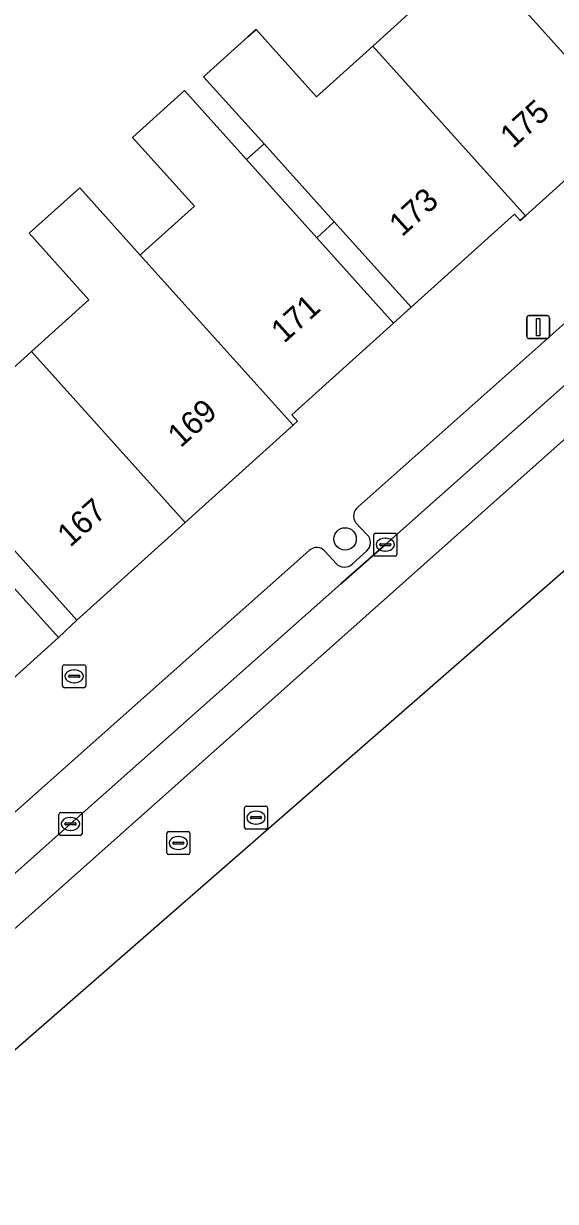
# Model space of a CAD drawing. Extents: x 161772 to 163126, y 383092 to 383917.
# Drawn here: x 162751.2 to 162774.4, y 383594 to 383645.2 of the extents above; entities that cross this region are included whole.
import ezdxf

# ---------------------------------------------------------------- set-up
doc = ezdxf.new("R2010")
doc.units = 0
for name, color, linetype in [('IMGEO_Boom', 7, 'Continuous'), ('IMGEO_Brandkraan', 7, 'Continuous'), ('IMGEO_Erf', 7, 'Continuous'), ('IMGEO_Kolk', 7, 'Continuous'), ('IMGEO_Lichtmast', 7, 'Continuous'), ('IMGEO_Pand', 7, 'Continuous'), ('IMGEO_Pand_nummerreeks', 7, 'Continuous'), ('IMGEO_Pand_overbouw', 7, 'Continuous'), ('IMGEO_Parkeervlak_open', 7, 'Continuous'), ('IMGEO_Rijbaan_lokaal_gesloten', 7, 'Continuous'), ('IMGEO_Rioolput', 7, 'Continuous'), ('IMGEO_Voetpad_open', 7, 'Continuous')]:
    doc.layers.add(name, color=color, linetype=linetype)

msp = doc.modelspace()

# ---------------------------------------------------------------- linework, layer by layer
at = {"layer": 'IMGEO_Boom'}
msp.add_circle((162765.222, 383622.822), 0.489, dxfattribs=at)
at = {"layer": 'IMGEO_Brandkraan'}
for p, q in [((162752.939, 383616.428), (162752.939, 383617.28)), ((162753.014, 383617.354), (162753.866, 383617.354)), ((162753.94, 383617.28), (162753.94, 383616.428)), ((162753.198, 383616.848), (162753.198, 383616.86)), ((162753.636, 383616.811), (162753.238, 383616.811)), ((162753.241, 383616.897), (162753.639, 383616.897)), ((162753.427, 383617.134), (162753.452, 383617.134)), ((162753.682, 383616.86), (162753.682, 383616.848)), ((162753.866, 383616.354), (162753.014, 383616.354)), ((162753.45, 383616.574), (162753.425, 383616.574))]:
    msp.add_line(p, q, dxfattribs=at)
for points in [[(162752.939, 383616.428), (162752.939, 383617.28)], [(162753.014, 383617.354), (162753.866, 383617.354)], [(162753.94, 383617.28), (162753.94, 383616.428)], [(162753.866, 383616.354), (162753.014, 383616.354)]]:
    msp.add_lwpolyline(points, dxfattribs=at)
for centre, radius, start, end in [((162753.016, 383617.278), 0.0765, 91.552, 178.448), ((162753.016, 383617.278), 0.0765, 91.552, 178.448), ((162753.864, 383617.278), 0.0765, 1.552, 88.448), ((162753.864, 383617.278), 0.0765, 1.552, 88.448), ((162753.238, 383616.857), 0.0403, 85.8775, 175.7526), ((162753.235, 383616.847), 0.0366, 178.938, 274.7102), ((162753.639, 383616.854), 0.043, 264.8664, 352.4533), ((162753.643, 383616.859), 0.0386, 1.7309, 96.639), ((162753.016, 383616.43), 0.0765, 181.552, 268.448), ((162753.016, 383616.43), 0.0765, 181.552, 268.448), ((162753.864, 383616.43), 0.0765, 271.552, 358.448), ((162753.864, 383616.43), 0.0765, 271.552, 358.448)]:
    msp.add_arc(centre, radius, start, end, dxfattribs=at)
for centre, major_axis, ratio, start_param, end_param in [((162753.426, 383616.854), (-0.387, 0.002), 0.722429, 4.712389, 7.853982), ((162753.451, 383616.854), (-0.39, 0.002), 0.717154, 1.570796, 4.712389)]:
    msp.add_ellipse(centre, major_axis=major_axis, ratio=ratio, start_param=start_param, end_param=end_param, dxfattribs=at)
at = {"layer": 'IMGEO_Erf'}
for points in [[(162749.301, 383628.914), (162751.578, 383630.965), (162754.079, 383633.217), (162751.478, 383636.105), (162753.679, 383638.087), (162756.315, 383635.16), (162756.403, 383635.24), (162758.669, 383637.28), (162755.974, 383640.273), (162758.234, 383642.308), (162760.937, 383639.307), (162763.998, 383635.906), (162767.336, 383632.2), (162768.092, 383632.889), (162764.752, 383636.597), (162761.697, 383639.991), (162759.068, 383642.911), (162760.987, 383644.638), (162761.351, 383644.966), (162763.985, 383642.04), (162766.427, 383644.239), (162768.449, 383646.059)], [(162749.414, 383622.255), (162752.76, 383618.54), (162753.555, 383619.299), (162750.21, 383623.015)]]:
    msp.add_lwpolyline(points, dxfattribs=at)
at = {"layer": 'IMGEO_Kolk'}
for p, q in [((162766.472, 383622.147), (162766.472, 383622.999)), ((162766.547, 383623.073), (162767.399, 383623.073)), ((162766.96, 383622.853), (162766.985, 383622.853)), ((162767.473, 383622.999), (162767.473, 383622.147)), ((162766.731, 383622.567), (162766.731, 383622.579)), ((162767.169, 383622.53), (162766.771, 383622.53)), ((162766.774, 383622.616), (162767.172, 383622.616)), ((162767.215, 383622.579), (162767.215, 383622.567)), ((162767.399, 383622.073), (162766.547, 383622.073)), ((162766.983, 383622.293), (162766.958, 383622.293)), ((162752.78, 383610.012), (162752.78, 383610.864)), ((162752.855, 383610.938), (162753.707, 383610.938)), ((162753.268, 383610.718), (162753.293, 383610.718)), ((162753.781, 383610.864), (162753.781, 383610.012)), ((162753.039, 383610.432), (162753.039, 383610.444)), ((162753.477, 383610.395), (162753.079, 383610.395)), ((162753.082, 383610.481), (162753.48, 383610.481)), ((162753.291, 383610.158), (162753.266, 383610.158)), ((162753.523, 383610.444), (162753.523, 383610.432)), ((162753.707, 383609.938), (162752.855, 383609.938))]:
    msp.add_line(p, q, dxfattribs=at)
for points in [[(162766.472, 383622.147), (162766.472, 383622.999)], [(162766.547, 383623.073), (162767.399, 383623.073)], [(162767.473, 383622.999), (162767.473, 383622.147)], [(162767.399, 383622.073), (162766.547, 383622.073)], [(162752.78, 383610.012), (162752.78, 383610.864)], [(162752.855, 383610.938), (162753.707, 383610.938)], [(162753.781, 383610.864), (162753.781, 383610.012)], [(162753.707, 383609.938), (162752.855, 383609.938)]]:
    msp.add_lwpolyline(points, dxfattribs=at)
for centre, radius, start, end in [((162766.549, 383622.997), 0.0765, 91.552, 178.448), ((162766.549, 383622.997), 0.0765, 91.552, 178.448), ((162767.397, 383622.997), 0.0765, 1.552, 88.448), ((162767.397, 383622.997), 0.0765, 1.552, 88.448), ((162766.771, 383622.576), 0.0403, 85.8775, 175.7526), ((162766.768, 383622.566), 0.0366, 178.938, 274.7102), ((162767.172, 383622.573), 0.043, 264.8664, 352.4533), ((162767.176, 383622.578), 0.0386, 1.7309, 96.639), ((162766.549, 383622.149), 0.0765, 181.552, 268.448), ((162766.549, 383622.149), 0.0765, 181.552, 268.448), ((162767.397, 383622.149), 0.0765, 271.552, 358.448), ((162767.397, 383622.149), 0.0765, 271.552, 358.448), ((162752.857, 383610.862), 0.0765, 91.552, 178.448), ((162752.857, 383610.862), 0.0765, 91.552, 178.448), ((162753.705, 383610.862), 0.0765, 1.552, 88.448), ((162753.705, 383610.862), 0.0765, 1.552, 88.448), ((162753.079, 383610.441), 0.0403, 85.8775, 175.7526), ((162753.076, 383610.431), 0.0366, 178.938, 274.7102), ((162753.48, 383610.438), 0.043, 264.8664, 352.4533), ((162753.484, 383610.443), 0.0386, 1.7309, 96.639), ((162752.857, 383610.014), 0.0765, 181.552, 268.448), ((162752.857, 383610.014), 0.0765, 181.552, 268.448), ((162753.705, 383610.014), 0.0765, 271.552, 358.448), ((162753.705, 383610.014), 0.0765, 271.552, 358.448)]:
    msp.add_arc(centre, radius, start, end, dxfattribs=at)
for centre, major_axis, ratio, start_param, end_param in [((162766.959, 383622.573), (-0.387, 0.002), 0.722429, 4.712389, 7.853982), ((162766.984, 383622.573), (-0.39, 0.002), 0.717154, 1.570796, 4.712389), ((162753.267, 383610.438), (-0.387, 0.002), 0.722429, 4.712389, 7.853982), ((162753.292, 383610.438), (-0.39, 0.002), 0.717154, 1.570796, 4.712389)]:
    msp.add_ellipse(centre, major_axis=major_axis, ratio=ratio, start_param=start_param, end_param=end_param, dxfattribs=at)
at = {"layer": 'IMGEO_Lichtmast'}
for p, q in [((162773.125, 383631.628), (162773.125, 383632.428)), ((162773.125, 383632.428), (162773.125, 383631.628)), ((162773.225, 383632.528), (162774.015, 383632.528)), ((162774.015, 383632.528), (162773.225, 383632.528)), ((162774.115, 383632.428), (162774.115, 383631.628)), ((162774.115, 383631.628), (162774.115, 383632.428)), ((162774.015, 383631.528), (162773.225, 383631.528)), ((162773.225, 383631.528), (162774.015, 383631.528))]:
    msp.add_line(p, q, dxfattribs=at)
msp.add_lwpolyline([(162773.545, 383632.403), (162773.695, 383632.403), (162773.695, 383631.653), (162773.545, 383631.653), (162773.545, 383632.403)], dxfattribs=at)
for centre, start, end in [((162773.225, 383632.428), 90, 180), ((162773.225, 383632.428), 90, 180), ((162774.015, 383632.428), 0, 90), ((162774.015, 383632.428), 360, 90), ((162773.225, 383631.628), 180, 270), ((162773.225, 383631.628), 180, 270), ((162774.015, 383631.628), 270, 0), ((162774.015, 383631.628), 270, 0)]:
    msp.add_arc(centre, 0.1, start, end, dxfattribs=at)
at = {"layer": 'IMGEO_Pand'}
for points in [[(162774.633, 383653.651), (162772.054, 383651.329), (162770.333, 383653.239), (162768.129, 383651.255), (162777.499, 383640.846), (162782.281, 383645.152), (162782.055, 383645.404), (162775.65, 383652.521)], [(162768.129, 383651.255), (162767.696, 383650.865), (162765.722, 383649.087), (162768.449, 383646.059), (162766.427, 383644.239), (162773.07, 383636.859), (162777.499, 383640.846)], [(162766.427, 383644.239), (162763.985, 383642.04), (162761.351, 383644.966), (162760.987, 383644.638), (162759.068, 383642.911), (162761.697, 383639.991), (162764.752, 383636.597), (162768.092, 383632.889), (162772.59, 383636.939), (162772.845, 383636.656), (162773.07, 383636.859)], [(162763.998, 383635.906), (162760.937, 383639.307), (162758.234, 383642.308), (162755.974, 383640.273), (162758.669, 383637.28), (162756.403, 383635.24), (162756.315, 383635.16), (162762.967, 383627.773), (162763.159, 383627.946), (162762.914, 383628.218), (162767.336, 383632.2)], [(162756.315, 383635.16), (162753.679, 383638.087), (162751.478, 383636.105), (162754.079, 383633.217), (162751.578, 383630.965), (162758.263, 383623.538), (162762.967, 383627.773)], [(162751.578, 383630.965), (162749.301, 383628.914), (162746.629, 383631.882), (162744.194, 383629.715), (162750.21, 383623.015), (162753.555, 383619.299), (162758.263, 383623.538)], [(162749.414, 383622.255), (162745.531, 383626.624), (162741.204, 383622.735), (162742.157, 383621.676), (162747.138, 383616.143), (162747.55, 383615.685), (162748.463, 383614.671), (162752.76, 383618.54)]]:
    msp.add_lwpolyline(points, close=True, dxfattribs=at)
at = {"layer": 'IMGEO_Pand_overbouw'}
for points in [[(162761.697, 383639.991), (162760.937, 383639.307), (162763.998, 383635.906), (162764.752, 383636.597)], [(162764.752, 383636.597), (162763.998, 383635.906), (162767.336, 383632.2), (162768.092, 383632.889)]]:
    msp.add_lwpolyline(points, close=True, dxfattribs=at)
at = {"layer": 'IMGEO_Parkeervlak_open'}
for points in [[(162666.512, 383533.347), (162694.831, 383558.528), (162709.518, 383571.578), (162738.563, 383597.35), (162753.281, 383610.437), (162765.043, 383620.871), (162766.974, 383622.572), (162794.724, 383647.231), (162798.516, 383650.621), (162807.38, 383658.5)], [(162782.235, 383638.827), (162765.788, 383624.219)], [(162765.683, 383623.534), (162766.19, 383623.008)], [(162763.668, 383622.324), (162742.742, 383603.753)], [(162764.837, 383621.754), (162764.349, 383622.286)], [(162766.165, 383622.3), (162765.542, 383621.736)]]:
    msp.add_lwpolyline(points, dxfattribs=at)
for centre, radius, start, end in [((162766.093, 383623.822), 0.501, 127.52, 215.0505), ((162765.833, 383622.666), 0.494, 312.1901, 43.7653), ((162763.99, 383621.975), 0.475, 40.951, 132.6614), ((162765.198, 383622.094), 0.496, 223.2649, 313.81)]:
    msp.add_arc(centre, radius, start, end, dxfattribs=at)
at = {"layer": 'IMGEO_Rijbaan_lokaal_gesloten'}
for points in [[(162791.635, 383642.154), (162809.398, 383658.02), (162810.001, 383658.561), (162808.83, 383659.851), (162808.106, 383659.205), (162807.38, 383658.5), (162798.516, 383650.621), (162794.724, 383647.231), (162766.974, 383622.572), (162765.043, 383620.871), (162753.281, 383610.437), (162738.563, 383597.35), (162709.518, 383571.578), (162694.831, 383558.528), (162666.512, 383533.347), (162664.103, 383531.196)], [(162533.593, 383410.347), (162572.318, 383443.713), (162639.616, 383503.665), (162648.311, 383511.243), (162655.931, 383517.885), (162760.193, 383608.758), (162810.667, 383652.751), (162813.538, 383654.666), (162813.538, 383654.666), (162810.001, 383658.561), (162809.398, 383658.02), (162791.635, 383642.154), (162732.439, 383589.529), (162645.896, 383512.732), (162632.684, 383500.802), (162593.562, 383466.153), (162583.789, 383458.34)], [(162583.789, 383458.34), (162593.562, 383466.153), (162632.684, 383500.802), (162645.896, 383512.732), (162732.439, 383589.529), (162791.635, 383642.154)]]:
    msp.add_lwpolyline(points, dxfattribs=at)
at = {"layer": 'IMGEO_Rioolput'}
for p, q in [((162760.849, 383610.287), (162760.849, 383611.139)), ((162760.924, 383611.213), (162761.776, 383611.213)), ((162761.85, 383611.139), (162761.85, 383610.287)), ((162761.108, 383610.707), (162761.108, 383610.719)), ((162761.546, 383610.67), (162761.148, 383610.67)), ((162761.151, 383610.756), (162761.549, 383610.756)), ((162761.337, 383610.993), (162761.362, 383610.993)), ((162761.592, 383610.719), (162761.592, 383610.707)), ((162757.546, 383610.108), (162758.398, 383610.108)), ((162761.776, 383610.213), (162760.924, 383610.213)), ((162761.36, 383610.433), (162761.335, 383610.433)), ((162757.471, 383609.182), (162757.471, 383610.034)), ((162757.73, 383609.602), (162757.73, 383609.614)), ((162758.168, 383609.565), (162757.77, 383609.565)), ((162757.773, 383609.651), (162758.171, 383609.651)), ((162757.959, 383609.888), (162757.984, 383609.888)), ((162758.214, 383609.614), (162758.214, 383609.602)), ((162758.472, 383610.034), (162758.472, 383609.182)), ((162758.398, 383609.108), (162757.546, 383609.108)), ((162757.982, 383609.328), (162757.957, 383609.328))]:
    msp.add_line(p, q, dxfattribs=at)
for points in [[(162760.849, 383610.287), (162760.849, 383611.139)], [(162760.924, 383611.213), (162761.776, 383611.213)], [(162761.85, 383611.139), (162761.85, 383610.287)], [(162757.546, 383610.108), (162758.398, 383610.108)], [(162761.776, 383610.213), (162760.924, 383610.213)], [(162757.471, 383609.182), (162757.471, 383610.034)], [(162758.472, 383610.034), (162758.472, 383609.182)], [(162758.398, 383609.108), (162757.546, 383609.108)]]:
    msp.add_lwpolyline(points, dxfattribs=at)
for centre, radius, start, end in [((162760.926, 383611.137), 0.0765, 91.552, 178.448), ((162760.926, 383611.137), 0.0765, 91.552, 178.448), ((162761.774, 383611.137), 0.0765, 1.552, 88.448), ((162761.774, 383611.137), 0.0765, 1.552, 88.448), ((162761.148, 383610.716), 0.0403, 85.8775, 175.7526), ((162761.145, 383610.706), 0.0366, 178.938, 274.7102), ((162761.549, 383610.713), 0.043, 264.8664, 352.4533), ((162761.553, 383610.718), 0.0386, 1.7309, 96.639), ((162757.548, 383610.032), 0.0765, 91.552, 178.448), ((162757.548, 383610.032), 0.0765, 91.552, 178.448), ((162758.396, 383610.032), 0.0765, 1.552, 88.448), ((162758.396, 383610.032), 0.0765, 1.552, 88.448), ((162760.926, 383610.289), 0.0765, 181.552, 268.448), ((162760.926, 383610.289), 0.0765, 181.552, 268.448), ((162761.774, 383610.289), 0.0765, 271.552, 358.448), ((162761.774, 383610.289), 0.0765, 271.552, 358.448), ((162757.77, 383609.611), 0.0403, 85.8775, 175.7526), ((162757.767, 383609.601), 0.0366, 178.938, 274.7102), ((162758.171, 383609.608), 0.043, 264.8664, 352.4533), ((162758.175, 383609.613), 0.0386, 1.7309, 96.639), ((162757.548, 383609.184), 0.0765, 181.552, 268.448), ((162757.548, 383609.184), 0.0765, 181.552, 268.448), ((162758.396, 383609.184), 0.0765, 271.552, 358.448), ((162758.396, 383609.184), 0.0765, 271.552, 358.448)]:
    msp.add_arc(centre, radius, start, end, dxfattribs=at)
for centre, major_axis, ratio, start_param, end_param in [((162761.336, 383610.713), (-0.387, 0.002), 0.722429, 4.712389, 7.853982), ((162761.361, 383610.713), (-0.39, 0.002), 0.717154, 1.570796, 4.712389), ((162757.958, 383609.608), (-0.387, 0.002), 0.722429, 4.712389, 7.853982), ((162757.983, 383609.608), (-0.39, 0.002), 0.717154, 1.570796, 4.712389)]:
    msp.add_ellipse(centre, major_axis=major_axis, ratio=ratio, start_param=start_param, end_param=end_param, dxfattribs=at)
at = {"layer": 'IMGEO_Voetpad_open'}
for points in [[(162777.499, 383640.846), (162773.07, 383636.859), (162772.845, 383636.656), (162772.59, 383636.939), (162768.092, 383632.889), (162767.336, 383632.2), (162762.914, 383628.218), (162763.159, 383627.946), (162762.967, 383627.773), (162758.263, 383623.538), (162753.555, 383619.299), (162752.76, 383618.54), (162748.463, 383614.671), (162742.855, 383609.621), (162738.224, 383605.452), (162733.719, 383601.395), (162729.281, 383597.4), (162728.426, 383596.621), (162723.991, 383592.62)], [(162765.788, 383624.219), (162782.235, 383638.827)], [(162766.19, 383623.008), (162765.683, 383623.534)], [(162742.742, 383603.753), (162763.668, 383622.324)], [(162764.349, 383622.286), (162764.837, 383621.754)], [(162765.542, 383621.736), (162766.165, 383622.3)]]:
    msp.add_lwpolyline(points, dxfattribs=at)
for centre, radius, start, end in [((162766.093, 383623.822), 0.501, 127.52, 215.0505), ((162765.833, 383622.666), 0.494, 312.1901, 43.7653), ((162763.99, 383621.975), 0.475, 40.951, 132.6614), ((162765.198, 383622.094), 0.496, 223.2649, 313.81)]:
    msp.add_arc(centre, radius, start, end, dxfattribs=at)

# ---------------------------------------------------------------- texts
at = {"layer": 'IMGEO_Pand_nummerreeks'}
for s, rotation, p in [('175', 41.9978, (162772.529, 383639.762)), ('173', 41.9978, (162767.699, 383635.925)), ('171', 42.0035, (162762.567, 383631.296)), ('169', 41.9978, (162758.069, 383626.753)), ('167', 41.9993, (162753.266, 383622.431))]:
    msp.add_text(s, height=1, rotation=rotation, dxfattribs=at).set_placement(p)

doc.saveas('drawing.dxf')
